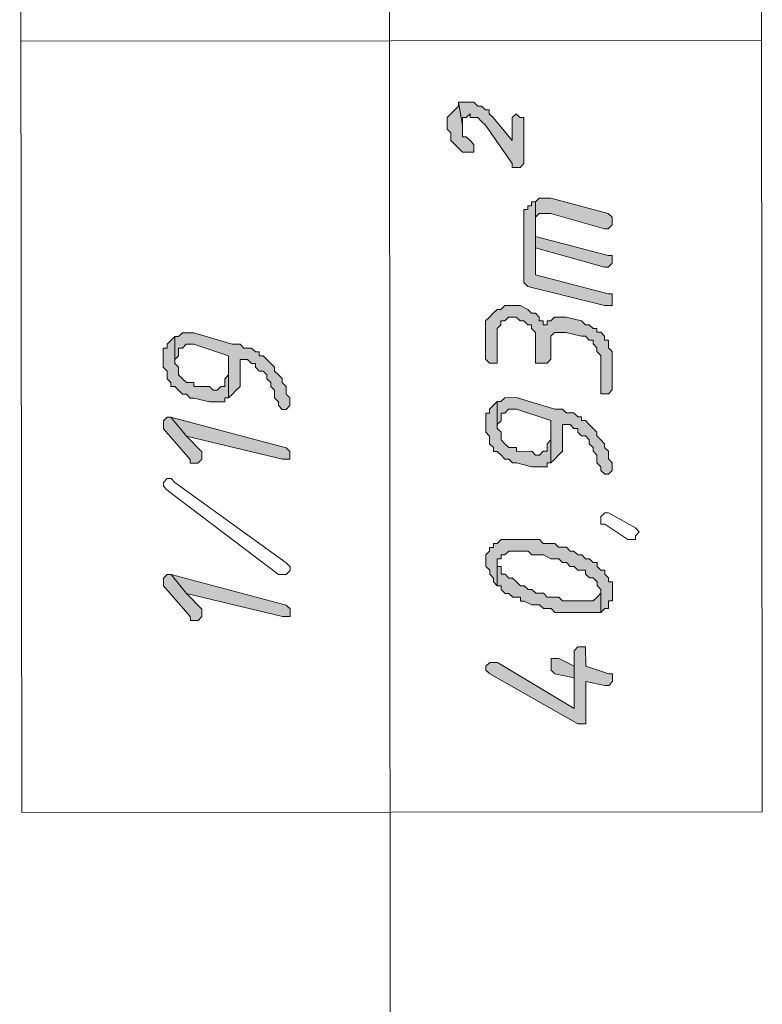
# Model space of a CAD drawing. Header units: inches. Extents: x -5850 to 5646, y 8947 to 13007.
# Tile 440 of 548: x -2648 to -2567, y 12582 to 12690. Entities that reach past the tile are written whole.
import ezdxf

# ---------------------------------------------------------------- set-up
doc = ezdxf.new("R2010")
doc.units = ezdxf.units.IN
doc.header["$MEASUREMENT"] = 0
for name, color, linetype in [('at_Entity', 7, 'Continuous'), ('at_Rect', 7, 'Continuous'), ('at_Solid', 7, 'Continuous')]:
    doc.layers.add(name, color=color, linetype=linetype)

msp = doc.modelspace()

# ---------------------------------------------------------------- hatches: boundary and pattern name
at = {"layer": 'at_Solid', "lineweight": 20}
for points in [[(-2601.32, 12679.06), (-2601.32, 12678.22), (-2600.9, 12677.8), (-2600.9, 12676.95), (-2600.48, 12676.53), (-2600.06, 12676.11), (-2599.63, 12675.68), (-2598.37, 12675.69), (-2598.37, 12676.53), (-2598.79, 12676.95), (-2599.21, 12677.37), (-2599.63, 12677.37), (-2599.63, 12678.64), (-2600.06, 12681.18), (-2600.06, 12680.75), (-2600.48, 12680.33), (-2600.91, 12679.91), (-2601.32, 12679.49)], [(-2600.06, 12681.18), (-2599.63, 12678.64), (-2599.63, 12679.49), (-2599.21, 12679.49), (-2598.79, 12679.91), (-2598.79, 12679.49), (-2597.94, 12679.49), (-2597.52, 12679.07), (-2597.1, 12678.64), (-2594.14, 12674.42), (-2594.14, 12674), (-2593.29, 12674), (-2592.87, 12674.42), (-2592.88, 12679.49), (-2593.3, 12679.49), (-2593.72, 12679.92), (-2594.14, 12679.49), (-2594.14, 12676.95), (-2596.26, 12679.49), (-2596.68, 12679.91), (-2596.68, 12680.34), (-2597.1, 12680.34), (-2597.52, 12680.76), (-2597.95, 12680.75), (-2598.37, 12681.18), (-2599.64, 12681.18)], [(-2591.6, 12670.2), (-2591.6, 12665.14), (-2591.6, 12668.09), (-2591.6, 12668.51), (-2591.18, 12668.93), (-2589.91, 12668.93), (-2584, 12667.25), (-2583.57, 12667.25), (-2583.15, 12667.67), (-2583.15, 12668.1), (-2583.15, 12668.52), (-2583.58, 12668.94), (-2589.91, 12670.62), (-2591.18, 12670.62)], [(-2592.87, 12668.51), (-2592.86, 12661.33), (-2592.44, 12660.91), (-2583.99, 12658.8), (-2583.14, 12658.8), (-2583.14, 12659.65), (-2583.14, 12660.07), (-2583.57, 12660.07), (-2591.59, 12662.17), (-2591.6, 12670.2), (-2592.03, 12670.2), (-2592.03, 12669.78), (-2592.44, 12669.78), (-2592.44, 12669.36), (-2592.87, 12669.36), (-2592.87, 12668.93)], [(-2591.6, 12665.14), (-2583.99, 12663.03), (-2583.57, 12663.03), (-2583.15, 12663.45), (-2583.15, 12663.87), (-2583.15, 12664.3), (-2583.57, 12664.29), (-2591.6, 12666.4), (-2591.6, 12668.09)], [(-2597.08, 12656.26), (-2597.08, 12652.88), (-2596.65, 12652.46), (-2595.81, 12652.46), (-2595.81, 12652.88), (-2595.82, 12656.26), (-2595.39, 12656.68), (-2595.39, 12657.1), (-2594.97, 12657.1), (-2594.55, 12657.53), (-2593.7, 12657.53), (-2593.28, 12657.1), (-2592.86, 12657.1), (-2592.43, 12656.68), (-2592.01, 12656.68), (-2592.01, 12656.26), (-2591.59, 12655.84), (-2591.59, 12652.46), (-2590.32, 12652.46), (-2589.9, 12652.89), (-2589.9, 12655.42), (-2589.48, 12655.84), (-2588.21, 12655.84), (-2586.52, 12655.42), (-2586.1, 12655.42), (-2585.68, 12655), (-2585.25, 12655), (-2585.25, 12654.58), (-2584.83, 12654.16), (-2584.83, 12653.73), (-2584.4, 12653.31), (-2584.4, 12649.09), (-2583.56, 12649.09), (-2583.13, 12649.51), (-2583.14, 12653.73), (-2583.56, 12654.16), (-2583.56, 12655), (-2583.99, 12655), (-2583.99, 12655.42), (-2584.41, 12655.85), (-2584.83, 12655.85), (-2584.83, 12656.27), (-2585.25, 12656.27), (-2585.68, 12656.69), (-2586.1, 12656.69), (-2586.52, 12657.11), (-2588.21, 12657.53), (-2589.48, 12657.53), (-2589.9, 12657.11), (-2590.32, 12657.11), (-2590.32, 12656.68), (-2590.75, 12656.68), (-2590.75, 12657.11), (-2591.17, 12657.11), (-2591.17, 12657.53), (-2591.59, 12657.95), (-2592.01, 12657.95), (-2592.43, 12658.38), (-2593.28, 12658.79), (-2594.97, 12658.79), (-2595.39, 12658.37), (-2595.82, 12658.37), (-2596.24, 12657.95), (-2596.66, 12657.52), (-2597.08, 12657.1), (-2597.08, 12656.68)], [(-2632.56, 12653.27), (-2632.56, 12652), (-2632.14, 12651.58), (-2632.14, 12650.73), (-2631.71, 12650.31), (-2631.71, 12649.89), (-2631.29, 12649.89), (-2630.87, 12649.47), (-2630.44, 12649.05), (-2630.02, 12649.05), (-2629.6, 12648.62), (-2629.18, 12648.62), (-2627.48, 12648.21), (-2625.8, 12648.21), (-2625.8, 12648.63), (-2625.38, 12648.63), (-2625.38, 12651.16), (-2625.8, 12650.74), (-2625.8, 12649.9), (-2626.22, 12649.9), (-2626.64, 12649.47), (-2627.07, 12649.47), (-2627.48, 12649.9), (-2629.18, 12649.89), (-2629.18, 12650.31), (-2630.02, 12650.31), (-2630.45, 12650.74), (-2630.87, 12651.16), (-2630.87, 12652), (-2631.29, 12652.42), (-2631.29, 12655.38), (-2631.72, 12654.96), (-2632.14, 12654.54), (-2632.14, 12654.11), (-2632.56, 12654.11), (-2632.56, 12653.69)], [(-2631.29, 12655.38), (-2631.29, 12652.85), (-2630.87, 12653.27), (-2630.87, 12654.11), (-2630.45, 12654.12), (-2630.03, 12654.54), (-2629.18, 12654.54), (-2625.38, 12653.28), (-2625.38, 12648.63), (-2624.95, 12649.05), (-2624.53, 12649.48), (-2624.11, 12649.9), (-2624.11, 12652.85), (-2623.27, 12652.86), (-2622.84, 12652.43), (-2622.42, 12652.43), (-2622.42, 12652.01), (-2622, 12651.59), (-2621.57, 12651.59), (-2621.16, 12651.17), (-2621.16, 12650.74), (-2620.73, 12650.32), (-2620.73, 12649.9), (-2620.31, 12649.48), (-2620.31, 12648.63), (-2619.88, 12648.21), (-2619.88, 12647.79), (-2619.46, 12647.37), (-2619.04, 12647.37), (-2618.62, 12647.79), (-2618.62, 12648.21), (-2618.62, 12648.63), (-2619.04, 12649.06), (-2619.04, 12649.9), (-2619.46, 12650.32), (-2619.46, 12650.75), (-2619.88, 12651.17), (-2620.31, 12651.59), (-2620.31, 12652.01), (-2620.73, 12652.43), (-2621.16, 12652.86), (-2621.58, 12653.28), (-2622, 12653.28), (-2622, 12653.7), (-2622.42, 12653.7), (-2622.84, 12654.12), (-2623.69, 12654.12), (-2624.11, 12654.54), (-2624.96, 12654.54), (-2629.19, 12655.81), (-2630.45, 12655.8), (-2630.87, 12655.38)], [(-2595.81, 12648.23), (-2595.81, 12645.7), (-2595.38, 12646.12), (-2595.38, 12646.96), (-2594.96, 12646.96), (-2594.54, 12647.39), (-2593.69, 12647.39), (-2589.89, 12646.13), (-2589.89, 12641.48), (-2589.46, 12641.9), (-2589.05, 12642.32), (-2588.62, 12642.75), (-2588.62, 12645.7), (-2587.78, 12645.7), (-2587.36, 12645.28), (-2586.93, 12645.28), (-2586.93, 12644.86), (-2586.51, 12644.44), (-2586.09, 12644.44), (-2585.67, 12644.02), (-2585.67, 12643.59), (-2585.24, 12643.18), (-2585.24, 12642.75), (-2584.82, 12642.33), (-2584.82, 12641.48), (-2584.39, 12641.06), (-2584.39, 12640.64), (-2583.97, 12640.22), (-2583.55, 12640.22), (-2583.13, 12640.64), (-2583.13, 12641.06), (-2583.13, 12641.48), (-2583.55, 12641.91), (-2583.55, 12642.75), (-2583.98, 12643.18), (-2583.98, 12643.59), (-2584.4, 12644.02), (-2584.82, 12644.44), (-2584.82, 12644.87), (-2585.24, 12645.28), (-2585.67, 12645.71), (-2586.09, 12646.13), (-2586.51, 12646.13), (-2586.51, 12646.55), (-2586.94, 12646.55), (-2587.36, 12646.97), (-2588.2, 12646.97), (-2588.63, 12647.39), (-2589.47, 12647.39), (-2593.7, 12648.66), (-2594.96, 12648.65), (-2595.39, 12648.24)], [(-2597.07, 12646.12), (-2597.07, 12644.85), (-2596.65, 12644.43), (-2596.65, 12643.58), (-2596.22, 12643.17), (-2596.22, 12642.74), (-2595.8, 12642.74), (-2595.38, 12642.32), (-2594.96, 12641.9), (-2594.53, 12641.9), (-2594.11, 12641.47), (-2593.69, 12641.47), (-2592, 12641.06), (-2590.31, 12641.06), (-2590.31, 12641.48), (-2589.89, 12641.48), (-2589.89, 12644.01), (-2590.31, 12643.59), (-2590.31, 12642.75), (-2590.74, 12642.75), (-2591.15, 12642.32), (-2591.58, 12642.32), (-2592, 12642.75), (-2593.69, 12642.74), (-2593.69, 12643.17), (-2594.53, 12643.17), (-2594.96, 12643.58), (-2595.38, 12644.01), (-2595.38, 12644.86), (-2595.81, 12645.27), (-2595.81, 12648.23), (-2596.23, 12647.81), (-2596.65, 12647.39), (-2596.65, 12646.96), (-2597.07, 12646.96), (-2597.07, 12646.54)], [(-2632.55, 12645.66), (-2632.55, 12645.24), (-2629.59, 12641.86), (-2629.59, 12641.44), (-2628.75, 12641.44), (-2628.32, 12641.87), (-2628.33, 12642.29), (-2628.33, 12642.71), (-2630.02, 12644.4), (-2631.71, 12646.51), (-2632.13, 12646.51), (-2632.55, 12646.09)], [(-2631.71, 12646.51), (-2630.02, 12644.4), (-2619.45, 12641.87), (-2618.61, 12641.87), (-2618.61, 12642.72), (-2619.04, 12643.15)], [(-2597.06, 12630.91), (-2597.06, 12630.07), (-2596.63, 12629.65), (-2596.63, 12629.22), (-2596.21, 12628.8), (-2596.21, 12628.38), (-2595.79, 12627.96), (-2595.79, 12630.91), (-2595.37, 12630.91), (-2595.37, 12631.34), (-2594.95, 12631.34), (-2594.52, 12631.76), (-2592.41, 12631.76), (-2591.99, 12631.34), (-2590.72, 12631.34), (-2589.88, 12630.92), (-2589.03, 12630.92), (-2588.61, 12630.5), (-2588.19, 12630.5), (-2587.76, 12630.08), (-2587.34, 12630.08), (-2586.92, 12629.66), (-2586.07, 12629.66), (-2586.07, 12629.23), (-2585.65, 12628.81), (-2585.23, 12628.81), (-2584.81, 12628.39), (-2584.81, 12627.97), (-2584.38, 12627.55), (-2584.38, 12625.01), (-2583.96, 12625.43), (-2583.54, 12625.43), (-2583.54, 12626.28), (-2583.11, 12626.28), (-2583.11, 12627.12), (-2583.12, 12628.39), (-2583.54, 12628.39), (-2583.54, 12628.81), (-2583.96, 12629.24), (-2583.96, 12629.66), (-2584.38, 12629.66), (-2584.81, 12630.08), (-2584.81, 12630.5), (-2585.23, 12630.5), (-2585.66, 12630.92), (-2586.07, 12630.92), (-2586.5, 12631.35), (-2586.92, 12631.35), (-2587.35, 12631.76), (-2587.76, 12631.76), (-2588.19, 12632.19), (-2589.04, 12632.19), (-2589.45, 12632.61), (-2590.73, 12632.61), (-2591.14, 12633.03), (-2595.37, 12633.03), (-2595.79, 12632.6), (-2596.21, 12632.6), (-2596.21, 12632.18), (-2596.64, 12632.18), (-2596.64, 12631.76), (-2597.06, 12631.34)], [(-2595.79, 12627.96), (-2595.37, 12627.96), (-2595.37, 12627.54), (-2594.94, 12627.11), (-2594.52, 12627.11), (-2594.09, 12626.69), (-2593.25, 12626.7), (-2593.25, 12626.27), (-2592.83, 12626.27), (-2591.99, 12625.85), (-2591.14, 12625.85), (-2590.72, 12625.43), (-2589.87, 12625.43), (-2589.45, 12625.01), (-2584.38, 12625.01), (-2584.38, 12627.55), (-2584.38, 12627.12), (-2584.8, 12626.7), (-2585.23, 12626.28), (-2588.61, 12626.28), (-2589.03, 12626.7), (-2590.3, 12626.7), (-2590.72, 12627.12), (-2591.56, 12627.12), (-2591.99, 12627.54), (-2592.41, 12627.54), (-2592.83, 12627.96), (-2593.25, 12627.96), (-2593.68, 12628.38), (-2594.1, 12628.8), (-2594.52, 12628.8), (-2594.94, 12629.23), (-2595.37, 12629.23), (-2595.37, 12630.07), (-2595.79, 12630.07), (-2595.79, 12630.49)], [(-2632.53, 12628.34), (-2632.53, 12627.93), (-2629.58, 12624.55), (-2629.57, 12624.13), (-2628.73, 12624.13), (-2628.31, 12624.55), (-2628.31, 12624.97), (-2628.31, 12625.39), (-2630, 12627.08), (-2631.69, 12629.19), (-2632.12, 12629.19), (-2632.53, 12628.77)], [(-2631.69, 12629.19), (-2630, 12627.08), (-2619.44, 12624.56), (-2618.6, 12624.56), (-2618.6, 12625.4), (-2619.02, 12625.82)], [(-2597.05, 12618.66), (-2596.62, 12618.24), (-2586.91, 12612.76), (-2586.06, 12612.76), (-2586.06, 12617.41), (-2583.95, 12616.98), (-2583.53, 12616.98), (-2583.11, 12617.41), (-2583.11, 12617.83), (-2583.11, 12618.25), (-2583.53, 12618.25), (-2586.06, 12619.1), (-2586.07, 12621.21), (-2586.91, 12621.21), (-2587.34, 12620.78), (-2587.33, 12614.45), (-2595.78, 12619.51), (-2596.63, 12619.51), (-2597.05, 12619.09)], [(-2589.87, 12619.09), (-2589.87, 12618.67), (-2589.44, 12618.25), (-2587.33, 12617.83), (-2587.33, 12614.45), (-2587.33, 12619.09), (-2589.03, 12619.94), (-2589.87, 12619.94), (-2589.87, 12619.52)]]:
    msp.add_hatch(color=7, dxfattribs=at).paths.add_polyline_path(points)

# ---------------------------------------------------------------- linework, layer by layer
at = {"layer": 'at_Entity', "color": 7, "lineweight": 20}
for p, q in [((-2607.51, 12512.21), (-2607.81, 12849.28)), ((-2648.22, 12687.89), (-2566.7, 12687.97)), ((-2600.06, 12681.18), (-2599.63, 12678.64)), ((-2599.64, 12681.18), (-2600.06, 12681.18)), ((-2599.63, 12678.64), (-2600.06, 12681.18)), ((-2600.06, 12681.18), (-2600.06, 12680.75)), ((-2598.37, 12681.18), (-2599.64, 12681.18)), ((-2597.95, 12680.75), (-2598.37, 12681.18)), ((-2600.48, 12680.33), (-2600.91, 12679.91)), ((-2600.06, 12680.75), (-2600.48, 12680.33)), ((-2600.48, 12680.33), (-2600.48, 12680.33)), ((-2597.52, 12680.76), (-2597.95, 12680.75)), ((-2597.1, 12680.34), (-2597.52, 12680.76)), ((-2596.68, 12680.34), (-2597.1, 12680.34)), ((-2596.68, 12679.91), (-2596.68, 12680.34)), ((-2600.91, 12679.91), (-2601.32, 12679.49)), ((-2601.32, 12679.49), (-2601.32, 12679.06)), ((-2601.32, 12679.06), (-2601.32, 12678.22)), ((-2600.91, 12679.91), (-2600.91, 12679.91)), ((-2599.63, 12678.64), (-2599.63, 12679.49)), ((-2599.63, 12679.49), (-2599.21, 12679.49)), ((-2599.21, 12679.49), (-2598.79, 12679.91)), ((-2598.79, 12679.91), (-2598.79, 12679.49)), ((-2598.79, 12679.49), (-2597.94, 12679.49)), ((-2597.94, 12679.49), (-2597.52, 12679.07)), ((-2597.52, 12679.07), (-2597.52, 12679.07)), ((-2597.52, 12679.07), (-2597.1, 12678.64)), ((-2596.26, 12679.49), (-2596.68, 12679.91)), ((-2594.14, 12676.95), (-2596.26, 12679.49)), ((-2596.26, 12679.49), (-2596.26, 12679.49)), ((-2593.72, 12679.92), (-2594.14, 12679.49)), ((-2594.14, 12679.49), (-2594.14, 12676.95)), ((-2593.3, 12679.49), (-2593.72, 12679.92)), ((-2592.88, 12679.49), (-2593.3, 12679.49)), ((-2592.87, 12674.42), (-2592.88, 12679.49)), ((-2601.32, 12678.22), (-2600.9, 12677.8)), ((-2599.63, 12677.37), (-2599.63, 12678.64)), ((-2597.1, 12678.64), (-2594.14, 12674.42)), ((-2600.9, 12677.8), (-2600.9, 12676.95)), ((-2600.9, 12676.95), (-2600.48, 12676.53)), ((-2599.21, 12677.37), (-2599.63, 12677.37)), ((-2598.79, 12676.95), (-2599.21, 12677.37)), ((-2598.37, 12676.53), (-2598.79, 12676.95)), ((-2598.79, 12676.95), (-2598.79, 12676.95)), ((-2600.48, 12676.53), (-2600.06, 12676.11)), ((-2600.06, 12676.11), (-2600.06, 12676.11)), ((-2600.06, 12676.11), (-2599.63, 12675.68)), ((-2598.37, 12675.69), (-2598.37, 12676.53)), ((-2599.63, 12675.68), (-2598.37, 12675.69)), ((-2594.14, 12674.42), (-2594.14, 12674)), ((-2594.14, 12674), (-2593.29, 12674)), ((-2593.29, 12674), (-2592.87, 12674.42)), ((-2591.18, 12670.62), (-2591.6, 12670.2)), ((-2589.91, 12670.62), (-2591.18, 12670.62)), ((-2583.58, 12668.94), (-2589.91, 12670.62)), ((-2592.44, 12669.36), (-2592.87, 12669.36)), ((-2592.87, 12669.36), (-2592.87, 12668.93)), ((-2592.03, 12669.78), (-2592.44, 12669.78)), ((-2592.44, 12669.78), (-2592.44, 12669.36)), ((-2591.6, 12670.2), (-2592.03, 12670.2)), ((-2592.03, 12670.2), (-2592.03, 12669.78)), ((-2591.6, 12670.2), (-2591.6, 12665.14)), ((-2591.59, 12662.17), (-2591.6, 12670.2)), ((-2592.87, 12668.93), (-2592.87, 12668.51)), ((-2592.87, 12668.51), (-2592.86, 12661.33)), ((-2591.6, 12668.51), (-2591.18, 12668.93)), ((-2591.6, 12668.09), (-2591.6, 12668.51)), ((-2591.18, 12668.93), (-2589.91, 12668.93)), ((-2589.91, 12668.93), (-2584, 12667.25)), ((-2583.15, 12668.52), (-2583.58, 12668.94)), ((-2583.15, 12668.1), (-2583.15, 12668.52)), ((-2591.6, 12666.4), (-2591.6, 12668.09)), ((-2591.6, 12668.09), (-2591.6, 12665.14)), ((-2591.6, 12665.14), (-2591.6, 12668.09)), ((-2584, 12667.25), (-2583.57, 12667.25)), ((-2583.57, 12667.25), (-2583.15, 12667.67)), ((-2583.15, 12667.67), (-2583.15, 12668.1)), ((-2583.57, 12664.29), (-2591.6, 12666.4)), ((-2591.6, 12665.14), (-2583.99, 12663.03)), ((-2583.15, 12664.3), (-2583.57, 12664.29)), ((-2583.15, 12663.87), (-2583.15, 12664.3)), ((-2583.15, 12663.45), (-2583.15, 12663.87)), ((-2583.99, 12663.03), (-2583.57, 12663.03)), ((-2583.57, 12663.03), (-2583.15, 12663.45)), ((-2583.57, 12660.07), (-2591.59, 12662.17)), ((-2592.86, 12661.33), (-2592.86, 12661.33)), ((-2592.86, 12661.33), (-2592.44, 12660.91)), ((-2592.44, 12660.91), (-2583.99, 12658.8)), ((-2583.14, 12660.07), (-2583.57, 12660.07)), ((-2583.14, 12659.65), (-2583.14, 12660.07)), ((-2583.14, 12658.8), (-2583.14, 12659.65)), ((-2594.97, 12658.79), (-2595.39, 12658.37)), ((-2593.28, 12658.79), (-2594.97, 12658.79)), ((-2592.43, 12658.38), (-2593.28, 12658.79)), ((-2583.99, 12658.8), (-2583.14, 12658.8)), ((-2596.66, 12657.52), (-2597.08, 12657.1)), ((-2596.24, 12657.95), (-2596.66, 12657.52)), ((-2596.66, 12657.52), (-2596.66, 12657.52)), ((-2595.82, 12658.37), (-2596.24, 12657.95)), ((-2595.39, 12658.37), (-2595.82, 12658.37)), ((-2594.97, 12657.1), (-2594.55, 12657.53)), ((-2594.55, 12657.53), (-2593.7, 12657.53)), ((-2593.7, 12657.53), (-2593.28, 12657.1)), ((-2592.01, 12657.95), (-2592.43, 12658.38)), ((-2592.43, 12658.38), (-2592.43, 12658.38)), ((-2591.59, 12657.95), (-2592.01, 12657.95)), ((-2591.17, 12657.53), (-2591.59, 12657.95)), ((-2591.17, 12657.11), (-2591.17, 12657.53)), ((-2589.48, 12657.53), (-2589.9, 12657.11)), ((-2588.21, 12657.53), (-2589.48, 12657.53)), ((-2586.52, 12657.11), (-2588.21, 12657.53)), ((-2597.08, 12657.1), (-2597.08, 12656.68)), ((-2597.08, 12656.68), (-2597.08, 12656.26)), ((-2597.08, 12656.26), (-2597.08, 12652.88)), ((-2595.82, 12656.26), (-2595.39, 12656.68)), ((-2595.81, 12652.88), (-2595.82, 12656.26)), ((-2595.39, 12656.68), (-2595.39, 12657.1)), ((-2595.39, 12657.1), (-2594.97, 12657.1)), ((-2593.28, 12657.1), (-2592.86, 12657.1)), ((-2592.86, 12657.1), (-2592.43, 12656.68)), ((-2592.43, 12656.68), (-2592.01, 12656.68)), ((-2592.01, 12656.68), (-2592.01, 12656.26)), ((-2592.01, 12656.26), (-2591.59, 12655.84)), ((-2590.75, 12657.11), (-2591.17, 12657.11)), ((-2590.75, 12656.68), (-2590.75, 12657.11)), ((-2590.32, 12656.68), (-2590.75, 12656.68)), ((-2589.9, 12657.11), (-2590.32, 12657.11)), ((-2590.32, 12657.11), (-2590.32, 12656.68)), ((-2586.1, 12656.69), (-2586.52, 12657.11)), ((-2585.68, 12656.69), (-2586.1, 12656.69)), ((-2585.25, 12656.27), (-2585.68, 12656.69)), ((-2584.83, 12656.27), (-2585.25, 12656.27)), ((-2584.83, 12655.85), (-2584.83, 12656.27)), ((-2631.29, 12655.38), (-2631.72, 12654.96)), ((-2631.29, 12655.38), (-2631.29, 12652.85)), ((-2630.87, 12655.38), (-2631.29, 12655.38)), ((-2631.29, 12652.42), (-2631.29, 12655.38)), ((-2630.45, 12655.8), (-2630.87, 12655.38)), ((-2629.19, 12655.81), (-2630.45, 12655.8)), ((-2624.96, 12654.54), (-2629.19, 12655.81)), ((-2591.59, 12655.84), (-2591.59, 12652.46)), ((-2589.9, 12655.42), (-2589.48, 12655.84)), ((-2589.9, 12652.89), (-2589.9, 12655.42)), ((-2589.9, 12655.42), (-2589.9, 12655.42)), ((-2589.48, 12655.84), (-2588.21, 12655.84)), ((-2588.21, 12655.84), (-2586.52, 12655.42)), ((-2586.52, 12655.42), (-2586.1, 12655.42)), ((-2586.1, 12655.42), (-2585.68, 12655)), ((-2584.41, 12655.85), (-2584.83, 12655.85)), ((-2583.99, 12655.42), (-2584.41, 12655.85)), ((-2583.99, 12655), (-2583.99, 12655.42)), ((-2632.14, 12654.11), (-2632.56, 12654.11)), ((-2632.56, 12654.11), (-2632.56, 12653.69)), ((-2631.72, 12654.96), (-2632.14, 12654.54)), ((-2632.14, 12654.54), (-2632.14, 12654.11)), ((-2631.72, 12654.96), (-2631.72, 12654.96)), ((-2630.87, 12654.11), (-2630.45, 12654.12)), ((-2630.87, 12653.27), (-2630.87, 12654.11)), ((-2630.45, 12654.12), (-2630.03, 12654.54)), ((-2630.03, 12654.54), (-2629.18, 12654.54)), ((-2629.18, 12654.54), (-2625.38, 12653.28)), ((-2624.11, 12654.54), (-2624.96, 12654.54)), ((-2623.69, 12654.12), (-2624.11, 12654.54)), ((-2622.84, 12654.12), (-2623.69, 12654.12)), ((-2622.42, 12653.7), (-2622.84, 12654.12)), ((-2585.68, 12655), (-2585.25, 12655)), ((-2585.25, 12655), (-2585.25, 12654.58)), ((-2585.25, 12654.58), (-2585.25, 12654.58)), ((-2585.25, 12654.58), (-2584.83, 12654.16)), ((-2584.83, 12654.16), (-2584.83, 12653.73)), ((-2583.56, 12655), (-2583.99, 12655)), ((-2583.56, 12654.16), (-2583.56, 12655)), ((-2583.14, 12653.73), (-2583.56, 12654.16)), ((-2632.56, 12653.69), (-2632.56, 12653.27)), ((-2632.56, 12653.27), (-2632.56, 12652)), ((-2631.29, 12652.85), (-2630.87, 12653.27)), ((-2625.38, 12653.28), (-2625.38, 12648.63)), ((-2622, 12653.7), (-2622.42, 12653.7)), ((-2622, 12653.28), (-2622, 12653.7)), ((-2621.58, 12653.28), (-2622, 12653.28)), ((-2621.16, 12652.86), (-2621.58, 12653.28)), ((-2584.83, 12653.73), (-2584.4, 12653.31)), ((-2584.4, 12653.31), (-2584.4, 12649.09)), ((-2583.13, 12649.51), (-2583.14, 12653.73)), ((-2632.56, 12652), (-2632.14, 12651.58)), ((-2631.29, 12652.85), (-2631.29, 12652.85)), ((-2630.87, 12652), (-2631.29, 12652.42)), ((-2630.87, 12651.16), (-2630.87, 12652)), ((-2624.11, 12652.85), (-2623.27, 12652.86)), ((-2624.11, 12649.9), (-2624.11, 12652.85)), ((-2623.27, 12652.86), (-2622.84, 12652.43)), ((-2622.84, 12652.43), (-2622.42, 12652.43)), ((-2622.42, 12652.43), (-2622.42, 12652.01)), ((-2622.42, 12652.01), (-2622, 12651.59)), ((-2620.73, 12652.43), (-2621.16, 12652.86)), ((-2620.31, 12652.01), (-2620.73, 12652.43)), ((-2620.73, 12652.43), (-2620.73, 12652.43)), ((-2620.31, 12651.59), (-2620.31, 12652.01)), ((-2597.08, 12652.88), (-2597.08, 12652.88)), ((-2597.08, 12652.88), (-2596.65, 12652.46)), ((-2596.65, 12652.46), (-2595.81, 12652.46)), ((-2595.81, 12652.46), (-2595.81, 12652.88)), ((-2591.59, 12652.46), (-2590.32, 12652.46)), ((-2590.32, 12652.46), (-2589.9, 12652.89)), ((-2632.14, 12651.58), (-2632.14, 12650.73)), ((-2630.45, 12650.74), (-2630.87, 12651.16)), ((-2625.38, 12651.16), (-2625.8, 12650.74)), ((-2625.38, 12648.63), (-2625.38, 12651.16)), ((-2625.38, 12651.16), (-2625.38, 12651.16)), ((-2622, 12651.59), (-2621.57, 12651.59)), ((-2621.57, 12651.59), (-2621.16, 12651.17)), ((-2621.16, 12651.17), (-2621.16, 12650.74)), ((-2619.88, 12651.17), (-2620.31, 12651.59)), ((-2619.46, 12650.75), (-2619.88, 12651.17)), ((-2619.88, 12651.17), (-2619.88, 12651.17)), ((-2632.14, 12650.73), (-2631.71, 12650.31)), ((-2631.71, 12650.31), (-2631.71, 12649.89)), ((-2631.71, 12649.89), (-2631.29, 12649.89)), ((-2631.29, 12649.89), (-2630.87, 12649.47)), ((-2630.02, 12650.31), (-2630.45, 12650.74)), ((-2630.45, 12650.74), (-2630.45, 12650.74)), ((-2629.18, 12650.31), (-2630.02, 12650.31)), ((-2629.18, 12649.89), (-2629.18, 12650.31)), ((-2627.48, 12649.9), (-2629.18, 12649.89)), ((-2627.07, 12649.47), (-2627.48, 12649.9)), ((-2626.22, 12649.9), (-2626.64, 12649.47)), ((-2625.8, 12649.9), (-2626.22, 12649.9)), ((-2625.8, 12650.74), (-2625.8, 12649.9)), ((-2624.53, 12649.48), (-2624.11, 12649.9)), ((-2621.16, 12650.74), (-2620.73, 12650.32)), ((-2620.73, 12650.32), (-2620.73, 12649.9)), ((-2620.73, 12649.9), (-2620.31, 12649.48)), ((-2619.46, 12650.32), (-2619.46, 12650.75)), ((-2619.04, 12649.9), (-2619.46, 12650.32)), ((-2619.04, 12649.06), (-2619.04, 12649.9)), ((-2630.87, 12649.47), (-2630.87, 12649.47)), ((-2630.87, 12649.47), (-2630.44, 12649.05)), ((-2630.44, 12649.05), (-2630.02, 12649.05)), ((-2630.02, 12649.05), (-2629.6, 12648.62)), ((-2626.64, 12649.47), (-2627.07, 12649.47)), ((-2625.8, 12648.21), (-2625.8, 12648.63)), ((-2625.8, 12648.63), (-2625.38, 12648.63)), ((-2625.38, 12648.63), (-2624.95, 12649.05)), ((-2624.95, 12649.05), (-2624.53, 12649.48)), ((-2624.95, 12649.05), (-2624.95, 12649.05)), ((-2624.53, 12649.48), (-2624.53, 12649.48)), ((-2620.31, 12649.48), (-2620.31, 12648.63)), ((-2620.31, 12648.63), (-2619.88, 12648.21)), ((-2618.62, 12648.63), (-2619.04, 12649.06)), ((-2618.62, 12648.21), (-2618.62, 12648.63)), ((-2594.96, 12648.65), (-2595.39, 12648.24)), ((-2593.7, 12648.66), (-2594.96, 12648.65)), ((-2589.47, 12647.39), (-2593.7, 12648.66)), ((-2584.4, 12649.09), (-2583.56, 12649.09)), ((-2583.56, 12649.09), (-2583.13, 12649.51)), ((-2629.6, 12648.62), (-2629.18, 12648.62)), ((-2629.18, 12648.62), (-2627.48, 12648.21)), ((-2627.48, 12648.21), (-2625.8, 12648.21)), ((-2619.88, 12648.21), (-2619.88, 12647.79)), ((-2619.88, 12647.79), (-2619.88, 12647.79)), ((-2619.88, 12647.79), (-2619.46, 12647.37)), ((-2619.04, 12647.37), (-2618.62, 12647.79)), ((-2618.62, 12647.79), (-2618.62, 12648.21)), ((-2596.23, 12647.81), (-2596.65, 12647.39)), ((-2595.81, 12648.23), (-2596.23, 12647.81)), ((-2596.23, 12647.81), (-2596.23, 12647.81)), ((-2595.39, 12648.24), (-2595.81, 12648.23)), ((-2595.81, 12648.23), (-2595.81, 12645.7)), ((-2595.81, 12645.27), (-2595.81, 12648.23)), ((-2632.13, 12646.51), (-2632.55, 12646.09)), ((-2631.71, 12646.51), (-2632.13, 12646.51)), ((-2631.71, 12646.51), (-2630.02, 12644.4)), ((-2619.04, 12643.15), (-2631.71, 12646.51)), ((-2630.02, 12644.4), (-2631.71, 12646.51)), ((-2619.46, 12647.37), (-2619.04, 12647.37)), ((-2596.65, 12646.96), (-2597.07, 12646.96)), ((-2597.07, 12646.96), (-2597.07, 12646.54)), ((-2597.07, 12646.54), (-2597.07, 12646.12)), ((-2596.65, 12647.39), (-2596.65, 12646.96)), ((-2595.38, 12646.12), (-2595.38, 12646.96)), ((-2595.38, 12646.96), (-2594.96, 12646.96)), ((-2594.96, 12646.96), (-2594.54, 12647.39)), ((-2594.54, 12647.39), (-2593.69, 12647.39)), ((-2593.69, 12647.39), (-2589.89, 12646.13)), ((-2588.63, 12647.39), (-2589.47, 12647.39)), ((-2588.2, 12646.97), (-2588.63, 12647.39)), ((-2587.36, 12646.97), (-2588.2, 12646.97)), ((-2586.94, 12646.55), (-2587.36, 12646.97)), ((-2586.51, 12646.55), (-2586.94, 12646.55)), ((-2586.51, 12646.13), (-2586.51, 12646.55)), ((-2632.55, 12646.09), (-2632.55, 12645.66)), ((-2632.55, 12645.66), (-2632.55, 12645.24)), ((-2597.07, 12646.12), (-2597.07, 12644.85)), ((-2595.81, 12645.7), (-2595.38, 12646.12)), ((-2595.81, 12645.7), (-2595.81, 12645.7)), ((-2589.89, 12646.13), (-2589.89, 12641.48)), ((-2588.62, 12642.75), (-2588.62, 12645.7)), ((-2588.62, 12645.7), (-2587.78, 12645.7)), ((-2587.78, 12645.7), (-2587.36, 12645.28)), ((-2586.09, 12646.13), (-2586.51, 12646.13)), ((-2585.67, 12645.71), (-2586.09, 12646.13)), ((-2585.24, 12645.28), (-2585.67, 12645.71)), ((-2632.55, 12645.24), (-2629.59, 12641.86)), ((-2630.02, 12644.4), (-2619.45, 12641.87)), ((-2628.33, 12642.71), (-2630.02, 12644.4)), ((-2597.07, 12644.85), (-2596.65, 12644.43)), ((-2596.65, 12644.43), (-2596.65, 12643.58)), ((-2595.38, 12644.86), (-2595.81, 12645.27)), ((-2595.38, 12644.01), (-2595.38, 12644.86)), ((-2587.36, 12645.28), (-2586.93, 12645.28)), ((-2586.93, 12645.28), (-2586.93, 12644.86)), ((-2586.93, 12644.86), (-2586.51, 12644.44)), ((-2586.51, 12644.44), (-2586.09, 12644.44)), ((-2586.09, 12644.44), (-2585.67, 12644.02)), ((-2584.82, 12644.87), (-2585.24, 12645.28)), ((-2585.24, 12645.28), (-2585.24, 12645.28)), ((-2584.82, 12644.44), (-2584.82, 12644.87)), ((-2584.4, 12644.02), (-2584.82, 12644.44)), ((-2596.65, 12643.58), (-2596.22, 12643.17)), ((-2594.96, 12643.58), (-2595.38, 12644.01)), ((-2594.53, 12643.17), (-2594.96, 12643.58)), ((-2594.96, 12643.58), (-2594.96, 12643.58)), ((-2589.89, 12644.01), (-2590.31, 12643.59)), ((-2590.31, 12643.59), (-2590.31, 12642.75)), ((-2589.89, 12641.48), (-2589.89, 12644.01)), ((-2589.89, 12644.01), (-2589.89, 12644.01)), ((-2585.67, 12644.02), (-2585.67, 12643.59)), ((-2585.67, 12643.59), (-2585.24, 12643.18)), ((-2583.98, 12643.59), (-2584.4, 12644.02)), ((-2584.4, 12644.02), (-2584.4, 12644.02)), ((-2583.98, 12643.18), (-2583.98, 12643.59)), ((-2628.33, 12642.29), (-2628.33, 12642.71)), ((-2628.32, 12641.87), (-2628.33, 12642.29)), ((-2618.61, 12642.72), (-2619.04, 12643.15)), ((-2618.61, 12641.87), (-2618.61, 12642.72)), ((-2618.61, 12642.72), (-2618.61, 12642.72)), ((-2596.22, 12643.17), (-2596.22, 12642.74)), ((-2596.22, 12642.74), (-2595.8, 12642.74)), ((-2595.8, 12642.74), (-2595.38, 12642.32)), ((-2595.38, 12642.32), (-2595.38, 12642.32)), ((-2595.38, 12642.32), (-2594.96, 12641.9)), ((-2593.69, 12643.17), (-2594.53, 12643.17)), ((-2593.69, 12642.74), (-2593.69, 12643.17)), ((-2592, 12642.75), (-2593.69, 12642.74)), ((-2591.58, 12642.32), (-2592, 12642.75)), ((-2591.15, 12642.32), (-2591.58, 12642.32)), ((-2590.74, 12642.75), (-2591.15, 12642.32)), ((-2590.31, 12642.75), (-2590.74, 12642.75)), ((-2589.46, 12641.9), (-2589.05, 12642.32)), ((-2589.05, 12642.32), (-2588.62, 12642.75)), ((-2589.05, 12642.32), (-2589.05, 12642.32)), ((-2585.24, 12643.18), (-2585.24, 12642.75)), ((-2585.24, 12642.75), (-2584.82, 12642.33)), ((-2584.82, 12642.33), (-2584.82, 12641.48)), ((-2583.55, 12642.75), (-2583.98, 12643.18)), ((-2583.55, 12641.91), (-2583.55, 12642.75)), ((-2629.59, 12641.86), (-2629.59, 12641.44)), ((-2629.59, 12641.44), (-2628.75, 12641.44)), ((-2628.75, 12641.44), (-2628.32, 12641.87)), ((-2619.45, 12641.87), (-2618.61, 12641.87)), ((-2594.96, 12641.9), (-2594.53, 12641.9)), ((-2594.53, 12641.9), (-2594.11, 12641.47)), ((-2594.11, 12641.47), (-2593.69, 12641.47)), ((-2593.69, 12641.47), (-2592, 12641.06)), ((-2592, 12641.06), (-2590.31, 12641.06)), ((-2590.31, 12641.06), (-2590.31, 12641.48)), ((-2590.31, 12641.48), (-2589.89, 12641.48)), ((-2589.89, 12641.48), (-2589.46, 12641.9)), ((-2589.46, 12641.9), (-2589.46, 12641.9)), ((-2584.82, 12641.48), (-2584.39, 12641.06)), ((-2584.39, 12641.06), (-2584.39, 12640.64)), ((-2583.13, 12641.48), (-2583.55, 12641.91)), ((-2583.13, 12641.06), (-2583.13, 12641.48)), ((-2583.13, 12640.64), (-2583.13, 12641.06)), ((-2584.39, 12640.64), (-2584.39, 12640.64)), ((-2584.39, 12640.64), (-2583.97, 12640.22)), ((-2583.97, 12640.22), (-2583.55, 12640.22)), ((-2583.55, 12640.22), (-2583.13, 12640.64)), ((-2632.54, 12639.33), (-2632.13, 12639.75)), ((-2632.54, 12638.91), (-2632.54, 12639.33)), ((-2632.13, 12638.48), (-2632.54, 12638.91)), ((-2632.13, 12639.75), (-2631.7, 12639.75)), ((-2631.7, 12639.75), (-2631.28, 12639.33)), ((-2631.28, 12639.33), (-2631.28, 12639.33)), ((-2631.28, 12639.33), (-2619.02, 12630.47)), ((-2619.87, 12629.2), (-2632.13, 12638.48)), ((-2584.39, 12635.57), (-2583.97, 12635.99)), ((-2583.97, 12635.99), (-2583.55, 12635.99)), ((-2583.55, 12635.99), (-2580.59, 12634.31)), ((-2584.39, 12634.73), (-2584.39, 12635.57)), ((-2584.39, 12635.57), (-2584.39, 12635.57)), ((-2583.97, 12634.73), (-2584.39, 12634.73)), ((-2581.43, 12633.04), (-2583.97, 12634.73)), ((-2583.97, 12634.73), (-2583.97, 12634.73)), ((-2580.59, 12634.31), (-2580.59, 12634.31)), ((-2580.59, 12634.31), (-2580.17, 12633.88)), ((-2580.17, 12633.88), (-2580.59, 12633.46)), ((-2580.59, 12633.46), (-2580.59, 12633.04)), ((-2595.79, 12632.6), (-2596.21, 12632.6)), ((-2596.21, 12632.6), (-2596.21, 12632.18)), ((-2595.37, 12633.03), (-2595.79, 12632.6)), ((-2591.14, 12633.03), (-2595.37, 12633.03)), ((-2590.73, 12632.61), (-2591.14, 12633.03)), ((-2589.45, 12632.61), (-2590.73, 12632.61)), ((-2589.04, 12632.19), (-2589.45, 12632.61)), ((-2580.59, 12633.04), (-2581.43, 12633.04)), ((-2596.64, 12631.76), (-2597.06, 12631.34)), ((-2597.06, 12631.34), (-2597.06, 12631.34)), ((-2597.06, 12631.34), (-2597.06, 12630.91)), ((-2596.21, 12632.18), (-2596.64, 12632.18)), ((-2596.64, 12632.18), (-2596.64, 12631.76)), ((-2595.37, 12630.91), (-2595.37, 12631.34)), ((-2595.37, 12631.34), (-2594.95, 12631.34)), ((-2594.95, 12631.34), (-2594.52, 12631.76)), ((-2594.52, 12631.76), (-2592.41, 12631.76)), ((-2592.41, 12631.76), (-2591.99, 12631.34)), ((-2591.99, 12631.34), (-2590.72, 12631.34)), ((-2590.72, 12631.34), (-2589.88, 12630.92)), ((-2588.19, 12632.19), (-2589.04, 12632.19)), ((-2587.76, 12631.76), (-2588.19, 12632.19)), ((-2587.35, 12631.76), (-2587.76, 12631.76)), ((-2586.92, 12631.35), (-2587.35, 12631.76)), ((-2586.5, 12631.35), (-2586.92, 12631.35)), ((-2586.07, 12630.92), (-2586.5, 12631.35)), ((-2619.02, 12630.47), (-2618.6, 12630.05)), ((-2597.06, 12630.91), (-2597.06, 12630.07)), ((-2595.79, 12627.96), (-2595.79, 12630.91)), ((-2595.79, 12630.91), (-2595.37, 12630.91)), ((-2595.79, 12630.07), (-2595.79, 12630.49)), ((-2595.79, 12630.49), (-2595.79, 12627.96)), ((-2589.88, 12630.92), (-2589.03, 12630.92)), ((-2589.03, 12630.92), (-2588.61, 12630.5)), ((-2588.61, 12630.5), (-2588.19, 12630.5)), ((-2588.19, 12630.5), (-2587.76, 12630.08)), ((-2585.66, 12630.92), (-2586.07, 12630.92)), ((-2585.23, 12630.5), (-2585.66, 12630.92)), ((-2584.81, 12630.5), (-2585.23, 12630.5)), ((-2584.81, 12630.08), (-2584.81, 12630.5)), ((-2632.12, 12629.19), (-2632.53, 12628.77)), ((-2631.69, 12629.19), (-2632.12, 12629.19)), ((-2631.69, 12629.19), (-2630, 12627.08)), ((-2619.02, 12625.82), (-2631.69, 12629.19)), ((-2630, 12627.08), (-2631.69, 12629.19)), ((-2619.44, 12629.2), (-2619.87, 12629.2)), ((-2619.02, 12629.2), (-2619.44, 12629.2)), ((-2619.44, 12629.2), (-2619.44, 12629.2)), ((-2618.6, 12629.63), (-2619.02, 12629.2)), ((-2618.6, 12630.05), (-2618.6, 12629.63)), ((-2597.06, 12630.07), (-2596.63, 12629.65)), ((-2596.63, 12629.65), (-2596.63, 12629.22)), ((-2596.63, 12629.22), (-2596.63, 12629.22)), ((-2596.63, 12629.22), (-2596.21, 12628.8)), ((-2595.37, 12630.07), (-2595.79, 12630.07)), ((-2595.37, 12629.23), (-2595.37, 12630.07)), ((-2594.94, 12629.23), (-2595.37, 12629.23)), ((-2594.52, 12628.8), (-2594.94, 12629.23)), ((-2587.76, 12630.08), (-2587.34, 12630.08)), ((-2587.34, 12630.08), (-2586.92, 12629.66)), ((-2586.92, 12629.66), (-2586.07, 12629.66)), ((-2586.07, 12629.66), (-2586.07, 12629.23)), ((-2586.07, 12629.23), (-2585.65, 12628.81)), ((-2584.38, 12629.66), (-2584.81, 12630.08)), ((-2583.96, 12629.66), (-2584.38, 12629.66)), ((-2583.96, 12629.24), (-2583.96, 12629.66)), ((-2583.54, 12628.81), (-2583.96, 12629.24)), ((-2632.53, 12628.77), (-2632.53, 12628.34)), ((-2632.53, 12628.34), (-2632.53, 12627.93)), ((-2596.21, 12628.8), (-2596.21, 12628.38)), ((-2596.21, 12628.38), (-2595.79, 12627.96)), ((-2594.1, 12628.8), (-2594.52, 12628.8)), ((-2593.68, 12628.38), (-2594.1, 12628.8)), ((-2593.25, 12627.96), (-2593.68, 12628.38)), ((-2585.65, 12628.81), (-2585.23, 12628.81)), ((-2585.23, 12628.81), (-2584.81, 12628.39)), ((-2584.81, 12628.39), (-2584.81, 12627.97)), ((-2583.54, 12628.39), (-2583.54, 12628.81)), ((-2583.12, 12628.39), (-2583.54, 12628.39)), ((-2583.11, 12627.12), (-2583.12, 12628.39)), ((-2632.53, 12627.93), (-2629.58, 12624.55)), ((-2630, 12627.08), (-2619.44, 12624.56)), ((-2628.31, 12625.39), (-2630, 12627.08)), ((-2595.79, 12627.96), (-2595.37, 12627.96)), ((-2595.37, 12627.96), (-2595.37, 12627.54)), ((-2595.37, 12627.54), (-2594.94, 12627.11)), ((-2594.94, 12627.11), (-2594.52, 12627.11)), ((-2594.52, 12627.11), (-2594.09, 12626.69)), ((-2592.83, 12627.96), (-2593.25, 12627.96)), ((-2592.41, 12627.54), (-2592.83, 12627.96)), ((-2591.99, 12627.54), (-2592.41, 12627.54)), ((-2591.56, 12627.12), (-2591.99, 12627.54)), ((-2590.72, 12627.12), (-2591.56, 12627.12)), ((-2590.3, 12626.7), (-2590.72, 12627.12)), ((-2584.81, 12627.97), (-2584.38, 12627.55)), ((-2584.38, 12627.12), (-2584.8, 12626.7)), ((-2584.38, 12625.01), (-2584.38, 12627.55)), ((-2584.38, 12627.55), (-2584.38, 12627.12)), ((-2584.38, 12627.55), (-2584.38, 12625.01)), ((-2583.11, 12626.28), (-2583.11, 12627.12)), ((-2594.09, 12626.69), (-2593.25, 12626.7)), ((-2593.25, 12626.7), (-2593.25, 12626.27)), ((-2593.25, 12626.27), (-2592.83, 12626.27)), ((-2592.83, 12626.27), (-2591.99, 12625.85)), ((-2589.03, 12626.7), (-2590.3, 12626.7)), ((-2588.61, 12626.28), (-2589.03, 12626.7)), ((-2585.23, 12626.28), (-2588.61, 12626.28)), ((-2584.8, 12626.7), (-2585.23, 12626.28)), ((-2584.8, 12626.7), (-2584.8, 12626.7)), ((-2583.54, 12625.43), (-2583.54, 12626.28)), ((-2583.54, 12626.28), (-2583.11, 12626.28)), ((-2628.31, 12624.97), (-2628.31, 12625.39)), ((-2628.31, 12624.55), (-2628.31, 12624.97)), ((-2618.6, 12625.4), (-2619.02, 12625.82)), ((-2618.6, 12624.56), (-2618.6, 12625.4)), ((-2618.6, 12625.4), (-2618.6, 12625.4)), ((-2591.99, 12625.85), (-2591.14, 12625.85)), ((-2591.14, 12625.85), (-2590.72, 12625.43)), ((-2590.72, 12625.43), (-2589.87, 12625.43)), ((-2589.87, 12625.43), (-2589.45, 12625.01)), ((-2589.45, 12625.01), (-2584.38, 12625.01)), ((-2584.38, 12625.01), (-2583.96, 12625.43)), ((-2583.96, 12625.43), (-2583.54, 12625.43)), ((-2629.58, 12624.55), (-2629.57, 12624.13)), ((-2629.57, 12624.13), (-2628.73, 12624.13)), ((-2628.73, 12624.13), (-2628.31, 12624.55)), ((-2619.44, 12624.56), (-2618.6, 12624.56)), ((-2586.91, 12621.21), (-2587.34, 12620.78)), ((-2587.34, 12620.78), (-2587.33, 12614.45)), ((-2586.07, 12621.21), (-2586.91, 12621.21)), ((-2586.06, 12619.1), (-2586.07, 12621.21)), ((-2596.63, 12619.51), (-2597.05, 12619.09)), ((-2595.78, 12619.51), (-2596.63, 12619.51)), ((-2587.33, 12614.45), (-2595.78, 12619.51)), ((-2589.03, 12619.94), (-2589.87, 12619.94)), ((-2589.87, 12619.94), (-2589.87, 12619.52)), ((-2589.87, 12619.52), (-2589.87, 12619.09)), ((-2587.33, 12619.09), (-2589.03, 12619.94)), ((-2597.05, 12619.09), (-2597.05, 12618.66)), ((-2597.05, 12618.66), (-2597.05, 12618.66)), ((-2597.05, 12618.66), (-2596.62, 12618.24)), ((-2589.87, 12619.09), (-2589.87, 12618.67)), ((-2589.87, 12618.67), (-2589.44, 12618.25)), ((-2587.33, 12614.45), (-2587.33, 12619.09)), ((-2583.53, 12618.25), (-2586.06, 12619.1)), ((-2596.62, 12618.24), (-2586.91, 12612.76)), ((-2589.44, 12618.25), (-2587.33, 12617.83)), ((-2587.33, 12617.83), (-2587.33, 12614.45)), ((-2586.06, 12612.76), (-2586.06, 12617.41)), ((-2586.06, 12617.41), (-2583.95, 12616.98)), ((-2583.11, 12618.25), (-2583.53, 12618.25)), ((-2583.53, 12616.98), (-2583.11, 12617.41)), ((-2583.11, 12617.83), (-2583.11, 12618.25)), ((-2583.11, 12617.41), (-2583.11, 12617.83)), ((-2583.95, 12616.98), (-2583.53, 12616.98)), ((-2586.91, 12612.76), (-2586.06, 12612.76))]:
    msp.add_line(p, q, dxfattribs=at)
at = {"layer": 'at_Rect', "color": 7, "lineweight": 20}
for p, q in [((-2648.36, 12849.25), (-2648.14, 12602.99)), ((-2566.62, 12603.06), (-2566.84, 12849.32)), ((-2566.62, 12603.06), (-2648.14, 12602.99))]:
    msp.add_line(p, q, dxfattribs=at)

doc.saveas('drawing.dxf')
